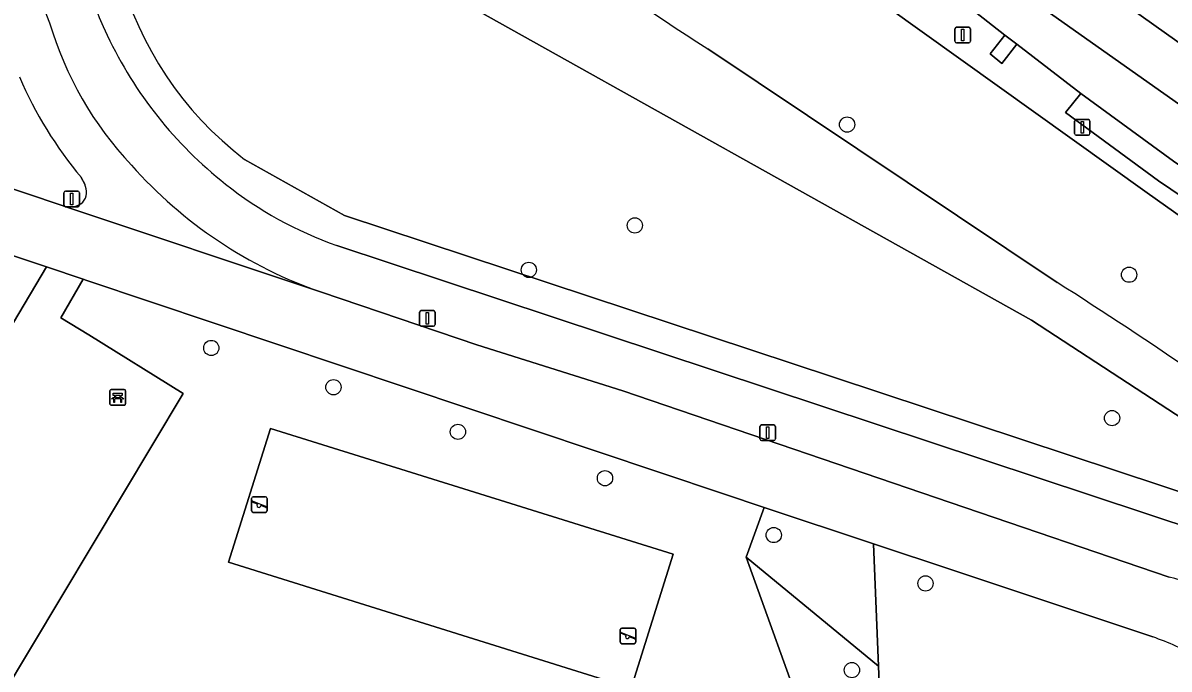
# Model space of a CAD drawing. Extents: x 157445 to 158888, y 383061 to 384688.
# Drawn here: x 158337.6 to 158411.1, y 384144.4 to 384185.9 of the extents above; entities that cross this region are included whole.
import ezdxf

# ---------------------------------------------------------------- set-up
doc = ezdxf.new("R2010")
doc.units = 0
for name, color, linetype in [('IMGEO_Bank', 7, 'Continuous'), ('IMGEO_Berm_groen', 7, 'Continuous'), ('IMGEO_Boom', 7, 'Continuous'), ('IMGEO_Fietspad_open', 7, 'Continuous'), ('IMGEO_Groenvoorziening', 7, 'Continuous'), ('IMGEO_Lichtmast', 7, 'Continuous'), ('IMGEO_Loofbos', 7, 'Continuous'), ('IMGEO_Rijbaan_lokaal_open', 7, 'Continuous'), ('IMGEO_Rijbaan_regionaal_gesloten', 7, 'Continuous'), ('IMGEO_Speelvoorziening', 7, 'Continuous'), ('IMGEO_Voetpad_open', 7, 'Continuous')]:
    doc.layers.add(name, color=color, linetype=linetype)

msp = doc.modelspace()

# ---------------------------------------------------------------- linework, layer by layer
at = {"layer": 'IMGEO_Bank'}
for p, q in [((158343.188, 384161.412), (158343.188, 384162.253)), ((158343.188, 384162.253), (158343.188, 384161.412)), ((158343.263, 384162.337), (158344.104, 384162.337)), ((158344.104, 384162.337), (158343.263, 384162.337)), ((158344.188, 384162.262), (158344.188, 384161.421)), ((158344.188, 384161.421), (158344.188, 384162.262)), ((158343.885, 384161.735), (158343.492, 384161.735)), ((158343.497, 384161.843), (158343.497, 384161.949)), ((158343.541, 384161.949), (158343.541, 384161.843)), ((158343.829, 384161.955), (158343.547, 384161.955)), ((158343.547, 384161.837), (158343.829, 384161.837)), ((158343.835, 384161.843), (158343.835, 384161.949)), ((158343.879, 384161.949), (158343.879, 384161.843)), ((158344.113, 384161.337), (158343.272, 384161.337)), ((158343.272, 384161.337), (158344.113, 384161.337))]:
    msp.add_line(p, q, dxfattribs=at)
for points in [[(158343.435, 384161.735), (158343.293, 384161.735), (158343.405, 384161.837), (158343.491, 384161.837)], [(158343.491, 384161.955), (158343.405, 384161.955), (158343.405, 384162.116), (158343.968, 384162.116), (158343.968, 384161.955), (158343.885, 384161.955)], [(158343.485, 384161.728), (158343.485, 384161.521), (158343.442, 384161.521), (158343.442, 384161.728)], [(158343.885, 384161.837), (158343.968, 384161.837), (158344.08, 384161.735), (158343.941, 384161.735)], [(158343.935, 384161.728), (158343.935, 384161.521), (158343.891, 384161.521), (158343.891, 384161.728)]]:
    msp.add_lwpolyline(points, dxfattribs=at)
for centre, radius, start, end in [((158343.266, 384162.259), 0.0779, 92.4484, 184.28452), ((158343.266, 384162.259), 0.0779, 92.4484, 184.28452), ((158344.11, 384162.259), 0.0779, 2.4484, 94.28452), ((158344.11, 384162.259), 0.0779, 2.4484, 94.28452), ((158343.435, 384161.728), 0.00671, 2.89567, 87.10433), ((158343.492, 384161.728), 0.00671, 92.89567, 177.10433), ((158343.49, 384161.948), 0.00671, 2.89567, 87.10433), ((158343.49, 384161.844), 0.00671, 272.89567, 357.10433), ((158343.547, 384161.948), 0.00671, 92.89567, 177.10433), ((158343.547, 384161.844), 0.00671, 182.89567, 267.10433), ((158343.829, 384161.948), 0.00671, 2.89567, 87.10433), ((158343.829, 384161.844), 0.00671, 272.89567, 357.10433), ((158343.886, 384161.948), 0.00671, 92.89567, 177.10433), ((158343.886, 384161.844), 0.00671, 182.89567, 267.10433), ((158343.884, 384161.728), 0.00671, 2.89567, 87.10433), ((158343.941, 384161.728), 0.00671, 92.89567, 177.10433), ((158343.266, 384161.415), 0.0779, 182.4484, 274.28452), ((158343.266, 384161.415), 0.0779, 182.4484, 274.28452), ((158344.11, 384161.415), 0.0779, 272.4484, 4.28452), ((158344.11, 384161.415), 0.0779, 272.4484, 4.28452)]:
    msp.add_arc(centre, radius, start, end, dxfattribs=at)
at = {"layer": 'IMGEO_Berm_groen'}
for points in [[(158440.664, 384155.286), (158410.427, 384175.737), (158404.469, 384180.11), (158405.449, 384181.337), (158401.334, 384184.495), (158400.388, 384183.254), (158399.636, 384183.872), (158400.565, 384185.069), (158395.425, 384189.132), (158385.752, 384197.116), (158384.78, 384195.912), (158384.032, 384196.526), (158385.049, 384197.688), (158379.926, 384201.813), (158374.756, 384205.833), (158369.945, 384209.411), (158369.018, 384208.178), (158368.177, 384208.753), (158369.118, 384209.997), (158363.999, 384213.694), (158362.557, 384212.403), (158361.905, 384211.819), (158364.381, 384210.132), (158363.998, 384209.55)], [(158364.226, 384207.542), (158409.706, 384174.963), (158454.193, 384143.399)]]:
    msp.add_lwpolyline(points, dxfattribs=at)
at = {"layer": 'IMGEO_Boom'}
for centre in [(158390.459, 384179.34), (158376.846, 384172.869), (158370.049, 384170.015), (158408.543, 384169.709), (158349.688, 384165.009), (158357.522, 384162.488), (158407.449, 384160.508), (158365.504, 384159.63), (158374.933, 384156.653), (158385.754, 384153.007), (158395.487, 384149.901), (158390.768, 384144.342)]:
    msp.add_circle(centre, 0.489, dxfattribs=at)
at = {"layer": 'IMGEO_Fietspad_open'}
for points in [[(158376.087, 384162.249), (158366.712, 384165.217), (158356.759, 384168.581), (158340.228, 384174.11), (158340.123, 384174.156), (158323.383, 384179.768), (158317.282, 384181.77), (158314.026, 384178.786), (158314.299, 384178.456), (158325.194, 384174.842), (158339.111, 384170.204), (158341.476, 384169.416), (158341.706, 384169.339), (158382.526, 384155.648), (158385.131, 384154.783), (158392.162, 384152.448), (158397.36, 384150.721), (158410.062, 384146.468)], [(158341.354, 384175.941), (158341.572, 384175.515)], [(158340.123, 384174.156), (158340.228, 384174.11), (158356.759, 384168.581)], [(158411.105, 384150.313), (158397.06, 384155.103), (158376.087, 384162.249)]]:
    msp.add_lwpolyline(points, dxfattribs=at)
for centre, radius, start, end in [((158360.252, 384194.058), 22.48, 179.59702, 201.37709), ((158361.11, 384192.327), 22.729, 196.519, 223.29885), ((158361.554, 384192.827), 26.328, 203.34552, 219.89425), ((158366.283, 384196.001), 29.027, 221.57455, 250.84599), ((158340.598, 384175.025), 1.09, 322.26052, 26.68123), ((158340.627, 384175.345), 1.291, 247.01923, 310.16382), ((158406.537, 384133.394), 17.525, 55.42108, 74.89089), ((158404.323, 384129.76), 17.666, 60.70601, 71.04369)]:
    msp.add_arc(centre, radius, start, end, dxfattribs=at)
at = {"layer": 'IMGEO_Groenvoorziening'}
for points in [[(158351.502, 384209.342), (158352.188, 384210.769), (158351.193, 384210.284), (158350.643, 384209.805), (158350.205, 384209.222), (158349.898, 384208.56), (158349.868, 384208.429), (158349.735, 384207.849), (158349.775, 384206.758), (158350.406, 384204.667), (158351.756, 384201.254), (158353.455, 384198), (158355.624, 384195.155), (158357.942, 384192.713), (158360.502, 384190.527), (158363.277, 384188.62), (158402.291, 384166.786), (158416.697, 384157.392), (158423.407, 384152.613), (158443.955, 384137.978)], [(158334.813, 384196.369), (158334.957, 384200.072), (158317.482, 384184.246), (158318.617, 384182.993), (158317.282, 384181.77), (158323.383, 384179.768), (158340.123, 384174.156)], [(158443.955, 384137.978), (158423.407, 384152.613), (158416.697, 384157.392), (158402.291, 384166.786), (158363.277, 384188.62)], [(158403.921, 384169.215), (158381.522, 384184.195)], [(158339.111, 384170.204), (158325.194, 384174.842), (158314.299, 384178.456), (158314.026, 384178.786), (158309.933, 384175.035), (158312.635, 384167.767), (158315.048, 384161.705)], [(158351.823, 384177.109), (158358.24, 384173.5), (158389.592, 384163.137), (158413.731, 384155.141), (158418.748, 384152.605), (158423.136, 384149.491), (158424.687, 384148.49), (158422.88, 384145.74), (158428.22, 384141.7)], [(158545.766, 384048.466), (158548.225, 384046.036), (158548.75, 384045.518), (158549.462, 384044.78), (158550.011, 384044.299), (158551.528, 384045.626), (158538.859, 384058.021), (158533.027, 384063.389), (158529.268, 384066.645), (158522.395, 384072.228), (158511.515, 384080.453), (158494.218, 384093.204), (158455.356, 384121.801), (158428.22, 384141.7), (158422.88, 384145.74), (158424.687, 384148.49), (158423.136, 384149.491), (158418.748, 384152.605), (158413.731, 384155.141), (158389.592, 384163.137), (158358.24, 384173.5), (158351.823, 384177.109)], [(158341.572, 384175.515), (158341.354, 384175.941)], [(158357.734, 384171.583), (158413.102, 384153.242)], [(158317.277, 384157.062), (158320.026, 384152.395), (158321.94, 384149.118), (158324.573, 384145.674), (158339.111, 384170.204)], [(158387.933, 384140.589), (158383.986, 384151.581), (158385.131, 384154.783), (158382.526, 384155.648), (158341.706, 384169.339), (158341.476, 384169.416), (158340.05, 384166.945), (158341.828, 384165.842), (158347.88, 384162.085), (158336.218, 384142.591), (158347.153, 384135.862), (158349.62, 384132.698), (158348.986, 384130.97), (158346.305, 384128.208), (158343.353, 384125.166), (158357.49, 384107.718)], [(158410.062, 384146.468), (158397.36, 384150.721), (158392.162, 384152.448), (158392.48, 384144.604), (158392.524, 384143.517)], [(158383.986, 384151.581), (158387.933, 384140.589), (158388.965, 384137.711), (158391.96, 384141.155)], [(158392.524, 384143.517), (158392.48, 384144.604), (158383.986, 384151.581)]]:
    msp.add_lwpolyline(points, dxfattribs=at)
for points in [[(158376.618, 384143.183), (158350.795, 384151.262), (158353.483, 384159.852), (158379.305, 384151.772)], [(158353.483, 384159.852), (158350.795, 384151.262), (158376.618, 384143.183), (158379.305, 384151.772)], [(158392.162, 384152.448), (158385.131, 384154.783), (158383.986, 384151.581), (158392.48, 384144.604)]]:
    msp.add_lwpolyline(points, close=True, dxfattribs=at)
for centre, radius, start, end in [((158365.485, 384194.953), 22.473, 158.1517, 232.56045), ((158365.485, 384194.953), 22.473, 158.1517, 232.56045), ((158708.114, 384685.503), 598.308, 234.375087, 236.916556), ((158361.96, 384194.229), 21.039, 178.46813, 205.81472), ((158366.926, 384196.276), 26.402, 205.12143, 231.80158), ((158361.554, 384192.827), 26.328, 203.34552, 219.89425), ((158340.598, 384175.025), 1.09, 322.26052, 26.68123), ((158365.97, 384194.909), 24.738, 231.58312, 250.55205), ((158340.627, 384175.345), 1.291, 247.01923, 310.16382), ((158252.539, 383930.498), 282.67, 53.26374, 57.61921), ((158404.323, 384129.76), 17.666, 60.70601, 71.04369)]:
    msp.add_arc(centre, radius, start, end, dxfattribs=at)
at = {"layer": 'IMGEO_Lichtmast'}
for p, q in [((158397.372, 384184.687), (158397.372, 384185.487)), ((158397.372, 384185.487), (158397.372, 384184.687)), ((158397.472, 384185.587), (158398.262, 384185.587)), ((158398.262, 384185.587), (158397.472, 384185.587)), ((158398.362, 384185.487), (158398.362, 384184.687)), ((158398.362, 384184.687), (158398.362, 384185.487)), ((158398.262, 384184.587), (158397.472, 384184.587)), ((158397.472, 384184.587), (158398.262, 384184.587)), ((158405.044, 384178.76), (158405.044, 384179.56)), ((158405.044, 384179.56), (158405.044, 384178.76)), ((158405.144, 384179.66), (158405.934, 384179.66)), ((158405.934, 384179.66), (158405.144, 384179.66)), ((158406.034, 384179.56), (158406.034, 384178.76)), ((158406.034, 384178.76), (158406.034, 384179.56)), ((158405.934, 384178.66), (158405.144, 384178.66)), ((158405.144, 384178.66), (158405.934, 384178.66)), ((158340.24, 384174.172), (158340.24, 384174.972)), ((158340.24, 384174.972), (158340.24, 384174.172)), ((158340.34, 384175.072), (158341.13, 384175.072)), ((158341.13, 384175.072), (158340.34, 384175.072)), ((158341.23, 384174.972), (158341.23, 384174.172)), ((158341.23, 384174.172), (158341.23, 384174.972)), ((158341.13, 384174.072), (158340.34, 384174.072)), ((158340.34, 384174.072), (158341.13, 384174.072)), ((158363.149, 384167.405), (158363.939, 384167.405)), ((158363.939, 384167.405), (158363.149, 384167.405)), ((158363.049, 384166.505), (158363.049, 384167.305)), ((158363.049, 384167.305), (158363.049, 384166.505)), ((158364.039, 384167.305), (158364.039, 384166.505)), ((158364.039, 384166.505), (158364.039, 384167.305)), ((158363.939, 384166.405), (158363.149, 384166.405)), ((158363.149, 384166.405), (158363.939, 384166.405)), ((158384.969, 384160.074), (158385.759, 384160.074)), ((158385.759, 384160.074), (158384.969, 384160.074)), ((158384.869, 384159.174), (158384.869, 384159.974)), ((158384.869, 384159.974), (158384.869, 384159.174)), ((158385.859, 384159.974), (158385.859, 384159.174)), ((158385.859, 384159.174), (158385.859, 384159.974)), ((158385.759, 384159.074), (158384.969, 384159.074)), ((158384.969, 384159.074), (158385.759, 384159.074))]:
    msp.add_line(p, q, dxfattribs=at)
for points in [[(158397.792, 384185.462), (158397.942, 384185.462), (158397.942, 384184.712), (158397.792, 384184.712), (158397.792, 384185.462)], [(158405.464, 384179.535), (158405.614, 384179.535), (158405.614, 384178.785), (158405.464, 384178.785), (158405.464, 384179.535)], [(158340.66, 384174.947), (158340.81, 384174.947), (158340.81, 384174.197), (158340.66, 384174.197), (158340.66, 384174.947)], [(158363.469, 384167.28), (158363.619, 384167.28), (158363.619, 384166.53), (158363.469, 384166.53), (158363.469, 384167.28)], [(158385.289, 384159.949), (158385.439, 384159.949), (158385.439, 384159.199), (158385.289, 384159.199), (158385.289, 384159.949)]]:
    msp.add_lwpolyline(points, dxfattribs=at)
for centre, start, end in [((158397.472, 384185.487), 90, 180), ((158397.472, 384185.487), 90, 180), ((158398.262, 384185.487), 0, 90), ((158398.262, 384185.487), 360, 90), ((158397.472, 384184.687), 180, 270), ((158397.472, 384184.687), 180, 270), ((158398.262, 384184.687), 270, 0), ((158398.262, 384184.687), 270, 0), ((158405.144, 384179.56), 90, 180), ((158405.144, 384179.56), 90, 180), ((158405.934, 384179.56), 0, 90), ((158405.934, 384179.56), 360, 90), ((158405.144, 384178.76), 180, 270), ((158405.144, 384178.76), 180, 270), ((158405.934, 384178.76), 270, 0), ((158405.934, 384178.76), 270, 0), ((158340.34, 384174.972), 90, 180), ((158340.34, 384174.972), 90, 180), ((158341.13, 384174.972), 0, 90), ((158341.13, 384174.972), 360, 90), ((158340.34, 384174.172), 180, 270), ((158340.34, 384174.172), 180, 270), ((158341.13, 384174.172), 270, 0), ((158341.13, 384174.172), 270, 0), ((158363.149, 384167.305), 90, 180), ((158363.149, 384167.305), 90, 180), ((158363.939, 384167.305), 0, 90), ((158363.939, 384167.305), 360, 90), ((158363.149, 384166.505), 180, 270), ((158363.149, 384166.505), 180, 270), ((158363.939, 384166.505), 270, 0), ((158363.939, 384166.505), 270, 0), ((158384.969, 384159.974), 90, 180), ((158384.969, 384159.974), 90, 180), ((158385.759, 384159.974), 0, 90), ((158385.759, 384159.974), 360, 90), ((158384.969, 384159.174), 180, 270), ((158384.969, 384159.174), 180, 270), ((158385.759, 384159.174), 270, 0), ((158385.759, 384159.174), 270, 0)]:
    msp.add_arc(centre, 0.1, start, end, dxfattribs=at)
at = {"layer": 'IMGEO_Loofbos'}
for points in [[(158563.728, 384056.253), (158564.102, 384056.343), (158568.643, 384059.92), (158563.666, 384063.721), (158561.452, 384065.409), (158560.057, 384064.967), (158556.106, 384066.154), (158509.531, 384101.598), (158454.193, 384143.399), (158409.706, 384174.963), (158364.226, 384207.542)], [(158381.522, 384184.195), (158403.921, 384169.215)]]:
    msp.add_lwpolyline(points, dxfattribs=at)
for centre, radius, start, end in [((158708.114, 384685.503), 598.308, 234.375087, 236.916556), ((158252.539, 383930.498), 282.67, 53.26374, 57.61921)]:
    msp.add_arc(centre, radius, start, end, dxfattribs=at)
at = {"layer": 'IMGEO_Rijbaan_lokaal_open'}
msp.add_lwpolyline([(158400.565, 384185.069), (158399.636, 384183.872), (158400.388, 384183.254), (158401.334, 384184.495)], close=True, dxfattribs=at)
at = {"layer": 'IMGEO_Rijbaan_regionaal_gesloten'}
for points in [[(158571.232, 384069.26), (158481.705, 384136.969), (158429.253, 384174.081), (158367.799, 384217.562), (158366.532, 384216.404), (158384.888, 384203.502), (158407.999, 384187.255), (158428.196, 384172.9), (158446.75, 384159.713), (158463.958, 384147.342), (158473.966, 384140.148), (158487.202, 384130.472), (158496.357, 384123.78), (158510.339, 384113.362), (158570.234, 384068.529)], [(158366.532, 384216.404), (158366.264, 384216.159), (158363.758, 384213.869), (158363.999, 384213.694), (158395.079, 384192.43), (158410.766, 384181.345), (158430.285, 384167.553), (158450.893, 384152.249), (158451.696, 384151.679), (158453.756, 384150.196), (158489.162, 384124.967), (158567.408, 384066.461), (158568.694, 384067.402), (158570.234, 384068.529), (158510.339, 384113.362), (158496.357, 384123.78), (158487.202, 384130.472), (158473.966, 384140.148), (158463.958, 384147.342), (158446.75, 384159.713), (158428.196, 384172.9), (158407.999, 384187.255), (158384.888, 384203.502)], [(158363.999, 384213.694), (158369.118, 384209.997), (158369.945, 384209.411), (158374.756, 384205.833), (158379.926, 384201.813), (158385.049, 384197.688), (158385.752, 384197.116), (158395.425, 384189.132), (158400.565, 384185.069), (158401.334, 384184.495), (158405.449, 384181.337), (158411.396, 384176.992), (158425.526, 384167.486), (158434.616, 384161.658), (158441.883, 384157.265), (158447.854, 384154.029), (158450.893, 384152.249), (158430.285, 384167.553), (158410.766, 384181.345), (158395.079, 384192.43)]]:
    msp.add_lwpolyline(points, close=True, dxfattribs=at)
at = {"layer": 'IMGEO_Speelvoorziening'}
for p, q in [((158352.273, 384154.561), (158352.273, 384155.361)), ((158352.273, 384155.361), (158352.273, 384154.561)), ((158352.656, 384154.989), (158352.317, 384155.126)), ((158352.342, 384155.186), (158353.218, 384154.833)), ((158352.373, 384155.461), (158353.163, 384155.461)), ((158353.163, 384155.461), (158352.373, 384155.461)), ((158353.194, 384154.773), (158352.854, 384154.91)), ((158353.263, 384155.361), (158353.263, 384154.561)), ((158353.263, 384154.561), (158353.263, 384155.361)), ((158353.163, 384154.461), (158352.373, 384154.461)), ((158352.373, 384154.461), (158353.163, 384154.461)), ((158375.911, 384146.136), (158375.911, 384146.936)), ((158375.911, 384146.936), (158375.911, 384146.136)), ((158376.011, 384147.036), (158376.801, 384147.036)), ((158376.801, 384147.036), (158376.011, 384147.036)), ((158376.901, 384146.936), (158376.901, 384146.136)), ((158376.901, 384146.136), (158376.901, 384146.936)), ((158376.294, 384146.564), (158375.955, 384146.701)), ((158375.98, 384146.761), (158376.856, 384146.408)), ((158376.832, 384146.348), (158376.492, 384146.485)), ((158376.801, 384146.036), (158376.011, 384146.036)), ((158376.011, 384146.036), (158376.801, 384146.036))]:
    msp.add_line(p, q, dxfattribs=at)
for centre, radius, start, end in [((158352.373, 384155.361), 0.1, 90, 180), ((158352.373, 384155.361), 0.1, 90, 180), ((158352.33, 384155.156), 0.0327, 68.07798, 248.07798), ((158352.735, 384154.899), 0.12, 130.99278, 5.16318), ((158353.163, 384155.361), 0.1, 0, 90), ((158353.163, 384155.361), 0.1, 360, 90), ((158352.373, 384154.561), 0.1, 180, 270), ((158352.373, 384154.561), 0.1, 180, 270), ((158353.163, 384154.561), 0.1, 270, 0), ((158353.163, 384154.561), 0.1, 270, 0), ((158353.206, 384154.803), 0.0327, 248.07798, 68.07798), ((158376.011, 384146.936), 0.1, 90, 180), ((158376.011, 384146.936), 0.1, 90, 180), ((158376.801, 384146.936), 0.1, 0, 90), ((158376.801, 384146.936), 0.1, 360, 90), ((158376.011, 384146.136), 0.1, 180, 270), ((158376.011, 384146.136), 0.1, 180, 270), ((158375.968, 384146.731), 0.0327, 68.07798, 248.07798), ((158376.373, 384146.474), 0.12, 130.99278, 5.16318), ((158376.801, 384146.136), 0.1, 270, 0), ((158376.801, 384146.136), 0.1, 270, 0), ((158376.844, 384146.378), 0.0327, 248.07798, 68.07798)]:
    msp.add_arc(centre, radius, start, end, dxfattribs=at)
at = {"layer": 'IMGEO_Voetpad_open'}
for points in [[(158405.449, 384181.337), (158404.469, 384180.11), (158410.427, 384175.737), (158440.664, 384155.286), (158441.883, 384157.265), (158434.616, 384161.658), (158425.526, 384167.486), (158411.396, 384176.992)], [(158347.88, 384162.085), (158341.828, 384165.842), (158340.05, 384166.945), (158341.476, 384169.416), (158339.111, 384170.204), (158324.573, 384145.674), (158324.397, 384145.378), (158326.198, 384143.293), (158327.407, 384145.337), (158328.527, 384147.264), (158330.197, 384146.282), (158336.218, 384142.591)]]:
    msp.add_lwpolyline(points, close=True, dxfattribs=at)
for points in [[(158413.102, 384153.242), (158357.734, 384171.583)], [(158356.759, 384168.581), (158366.712, 384165.217), (158376.087, 384162.249), (158397.06, 384155.103), (158411.105, 384150.313)]]:
    msp.add_lwpolyline(points, dxfattribs=at)
for centre, radius, start, end in [((158361.96, 384194.229), 21.039, 178.46813, 205.81472), ((158360.252, 384194.058), 22.48, 179.59702, 201.37709), ((158361.11, 384192.327), 22.729, 196.519, 223.29885), ((158366.926, 384196.276), 26.402, 205.12143, 231.80158), ((158366.283, 384196.001), 29.027, 221.57455, 250.84599), ((158365.97, 384194.909), 24.738, 231.58312, 250.55205), ((158406.537, 384133.394), 17.525, 55.42108, 74.89089)]:
    msp.add_arc(centre, radius, start, end, dxfattribs=at)

doc.saveas('drawing.dxf')
